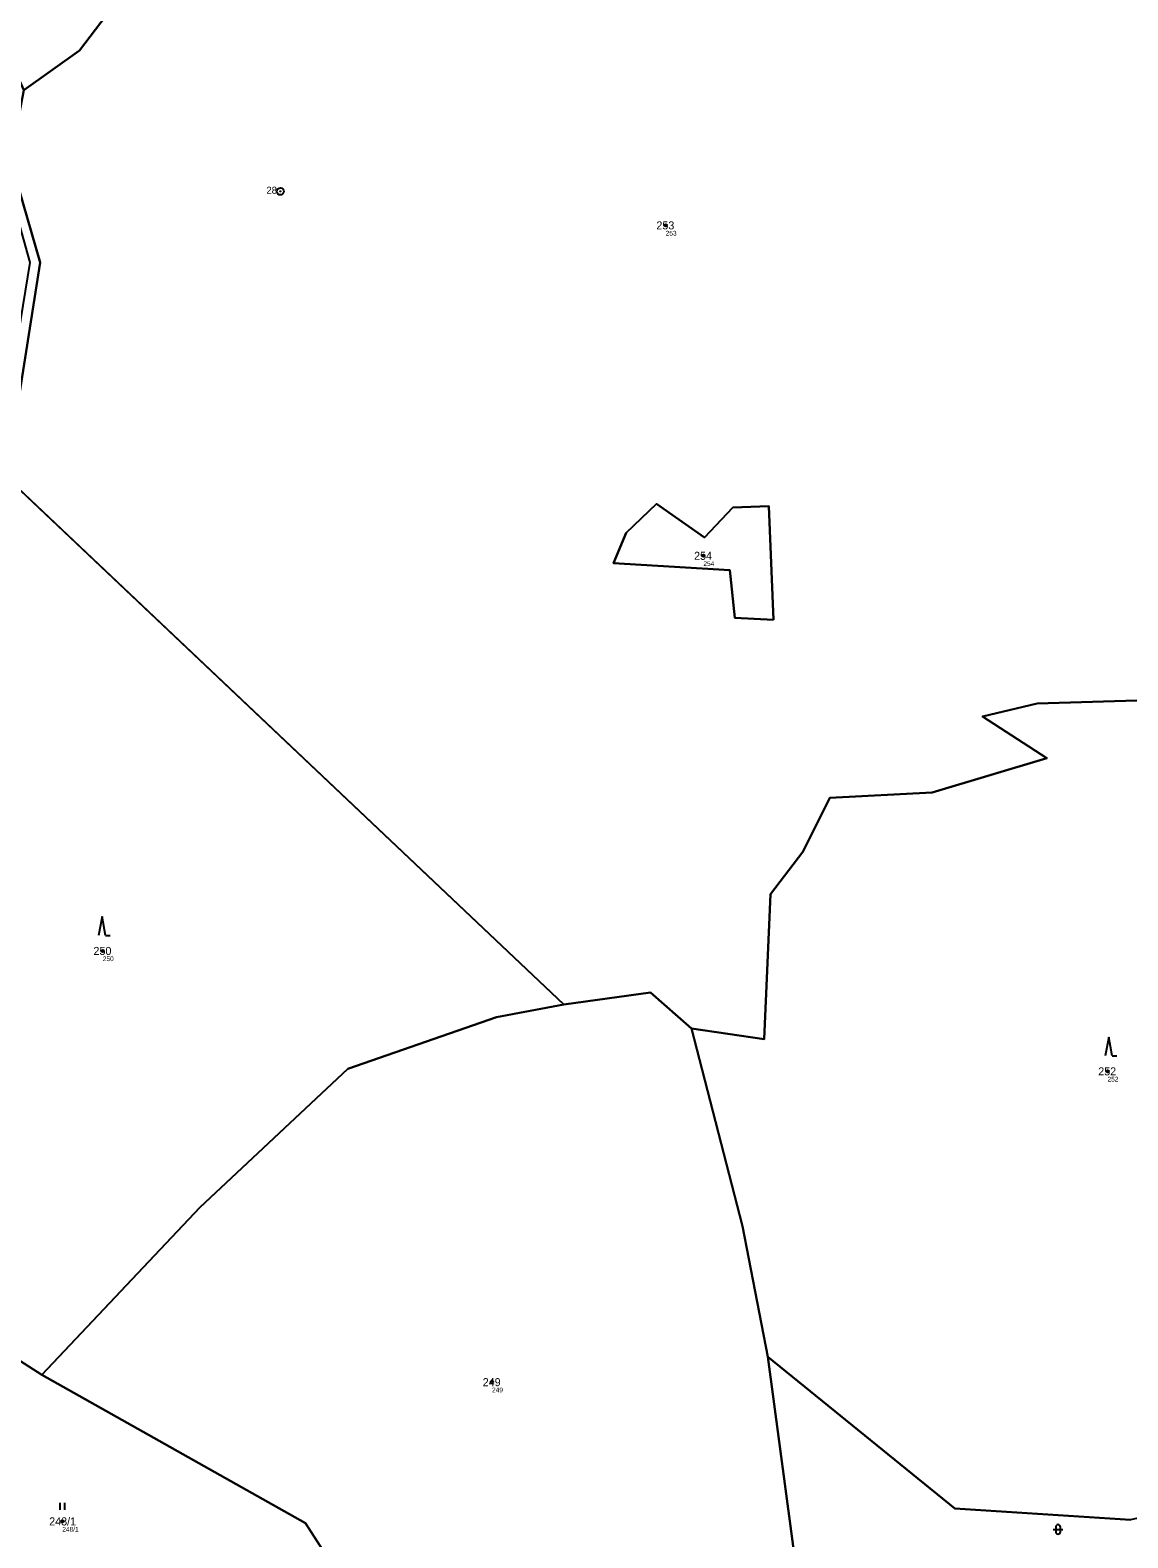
# Model space of a CAD drawing. Extents: x -766177 to -763254, y -1057727 to -1053915.
# Drawn here: x -764321.8 to -764089.6, y -1057405.8 to -1057087 of the extents above; entities that cross this region are included whole.
import ezdxf

# ---------------------------------------------------------------- set-up
doc = ezdxf.new("R2010")
doc.units = 0
for name, color, linetype in [('Vrstva 1', 7, 'Continuous'), ('Vrstva 2', 7, 'Continuous'), ('Vrstva 3', 7, 'Continuous'), ('Vrstva 50', 7, 'Continuous'), ('Vrstva 51', 7, 'Continuous'), ('Vrstva 8', 7, 'Continuous')]:
    doc.layers.add(name, color=color, linetype=linetype)

msp = doc.modelspace()

# ---------------------------------------------------------------- linework, layer by layer
at = {"layer": 'Vrstva 1'}
for p, q in [((-764208.89, -1057293.05), (-764330.95, -1057177.64)), ((-764159.59, -1057413.32), (-764165.78, -1057367.54))]:
    msp.add_line(p, q, dxfattribs=at)
for points in [[(-764257.22, -1057005.74), (-764249.97, -1057010.73), (-764311.34, -1057091.28), (-764323.11, -1057099.69)], [(-764323.11, -1057099.69), (-764325.94, -1057114.45), (-764319.64, -1057136.13), (-764324.02, -1057163.91), (-764330.95, -1057177.64)], [(-764164.56, -1057211.7), (-764172.7, -1057211.26), (-764173.79, -1057201.2), (-764198.4, -1057199.72), (-764195.72, -1057193.3), (-764189.27, -1057187.19), (-764179.14, -1057194.31), (-764173.13, -1057187.9), (-764165.57, -1057187.66), (-764164.56, -1057211.7)], [(-763997.25, -1057214.43), (-764024.05, -1057223.69), (-764044, -1057228.67), (-764046.63, -1057223.72), (-764085.37, -1057228.64), (-764108.79, -1057229.4), (-764120.35, -1057232.16), (-764106.77, -1057240.97), (-764131.01, -1057248.22), (-764152.62, -1057249.32), (-764158.33, -1057260.72), (-764165.17, -1057269.72), (-764166.56, -1057300.36), (-764181.87, -1057298.13)], [(-764181.87, -1057298.13), (-764190.59, -1057290.5), (-764208.89, -1057293.05)], [(-764208.89, -1057293.05), (-764223.11, -1057295.67), (-764254.56, -1057306.64), (-764285.91, -1057335.97), (-764319.34, -1057371.35)], [(-764165.78, -1057367.54), (-764171.13, -1057339.9), (-764181.87, -1057298.13)], [(-764319.34, -1057371.35), (-764342.38, -1057356.59), (-764351.27, -1057349.78)], [(-764067.95, -1057397.29), (-764089.05, -1057402.01), (-764126.17, -1057399.6), (-764165.78, -1057367.54)], [(-764253.82, -1057422.79), (-764256.07, -1057414.34), (-764263.57, -1057402.71), (-764319.34, -1057371.35)]]:
    msp.add_lwpolyline(points, dxfattribs=at)
at = {"layer": 'Vrstva 3'}
for p, q in [((-764306.57, -1057274.4), (-764307.32, -1057278.4)), ((-764305.82, -1057278.4), (-764306.57, -1057274.4)), ((-764305.82, -1057278.4), (-764304.824, -1057278.4)), ((-764093.65, -1057299.91), (-764094.4, -1057303.91)), ((-764092.9, -1057303.91), (-764093.65, -1057299.91)), ((-764092.9, -1057303.91), (-764091.904, -1057303.91)), ((-764315.411, -1057399.88), (-764315.411, -1057398.38)), ((-764314.41, -1057399.88), (-764314.41, -1057398.38)), ((-764105.371, -1057404.011), (-764103.369, -1057404.011)), ((-764104.871, -1057403.511), (-764104.871, -1057404.512)), ((-764103.869, -1057404.512), (-764103.869, -1057403.511))]:
    msp.add_line(p, q, dxfattribs=at)
for centre, start, end in [((-764104.37, -1057403.5109), 0, 180), ((-764104.37, -1057404.5109), 180, 359.9878861)]:
    msp.add_arc(centre, 0.5, start, end, dxfattribs=at)
at = {"layer": 'Vrstva 50'}
for centre in [(-764187.35, -1057128.27994), (-764179.38, -1057198.14994), (-764306.41, -1057281.69994), (-764093.9, -1057307.15994), (-764224.08, -1057372.87994), (-764314.98, -1057402.32994)]:
    msp.add_circle(centre, 0.25, dxfattribs=at)
at = {"layer": 'Vrstva 51'}
for points in [[(-764323.11, -1057099.69), (-764311.34, -1057091.28), (-764249.97, -1057010.73), (-764257.22, -1057005.74), (-764290.43, -1057023.28), (-764319.46, -1057053.82), (-764315.8, -1057063.58), (-764338.61, -1057064.76)], [(-764401.3, -1057030.91), (-764404.96, -1057032.24), (-764367.01, -1057046.95), (-764342.55, -1057065.07), (-764325.24, -1057100.01), (-764327.85, -1057114.71), (-764321.85, -1057136.14), (-764326.34, -1057163.81), (-764333.07, -1057177.74), (-764330.95, -1057177.64), (-764324.02, -1057163.91), (-764319.64, -1057136.13), (-764325.94, -1057114.45), (-764323.11, -1057099.69), (-764338.61, -1057064.76), (-764358.72, -1057048.89), (-764372.99, -1057040.93)], [(-764343.87, -1057215), (-764345.38, -1057242.24), (-764368.77, -1057314.76), (-764370.61, -1057330.22), (-764351.27, -1057349.78), (-764342.38, -1057356.59), (-764319.34, -1057371.35), (-764285.91, -1057335.97), (-764254.56, -1057306.64), (-764223.11, -1057295.67), (-764208.89, -1057293.05), (-764330.95, -1057177.64), (-764336.81, -1057187.19), (-764338.93, -1057193.78)], [(-764164.56, -1057211.7), (-764172.7, -1057211.26), (-764173.79, -1057201.2), (-764198.4, -1057199.72), (-764195.72, -1057193.3), (-764189.27, -1057187.19), (-764179.14, -1057194.31), (-764173.13, -1057187.9), (-764165.57, -1057187.66)], [(-764164.56, -1057211.7), (-764165.57, -1057187.66), (-764173.13, -1057187.9), (-764179.14, -1057194.31), (-764189.27, -1057187.19), (-764195.72, -1057193.3), (-764198.4, -1057199.72), (-764173.79, -1057201.2), (-764172.7, -1057211.26)], [(-764285.91, -1057335.97), (-764319.34, -1057371.35), (-764263.57, -1057402.71), (-764256.07, -1057414.34), (-764253.82, -1057422.79), (-764251.32, -1057432.22), (-764253.46, -1057450.18), (-764250.82, -1057457.98), (-764156.86, -1057426.65), (-764159, -1057416.2), (-764159.59, -1057413.32), (-764165.78, -1057367.54), (-764171.13, -1057339.9), (-764181.87, -1057298.13), (-764190.59, -1057290.5), (-764208.89, -1057293.05), (-764223.11, -1057295.67), (-764254.56, -1057306.64)], [(-764319.34, -1057371.35), (-764342.38, -1057356.59), (-764351.27, -1057349.78), (-764359.13, -1057353.06), (-764357.78, -1057383.9), (-764348.79, -1057403.57), (-764337.64, -1057422.08), (-764334.97, -1057434.81), (-764253.82, -1057422.79), (-764256.07, -1057414.34), (-764263.57, -1057402.71)], [(-763990.95, -1057364.41), (-764067.95, -1057397.29), (-764089.05, -1057402.01), (-764126.17, -1057399.6), (-764165.78, -1057367.54), (-764159.59, -1057413.32), (-764125.46, -1057411.43), (-764087.47, -1057408.35), (-764064.23, -1057405.28), (-764037.37, -1057398.48), (-764014.26, -1057390.97), (-763987.65, -1057375)]]:
    msp.add_lwpolyline(points, close=True, dxfattribs=at)
for points in [[(-764249.97, -1057010.73), (-764311.34, -1057091.28), (-764323.11, -1057099.69)], [(-764330.95, -1057177.64), (-764208.89, -1057293.05), (-764190.59, -1057290.5), (-764181.87, -1057298.13), (-764166.56, -1057300.36), (-764165.17, -1057269.72), (-764158.33, -1057260.72), (-764152.62, -1057249.32), (-764131.01, -1057248.22), (-764106.77, -1057240.97), (-764120.35, -1057232.16), (-764108.79, -1057229.4), (-764085.37, -1057228.64), (-764046.63, -1057223.72), (-764044, -1057228.67), (-764024.05, -1057223.69), (-763997.25, -1057214.43), (-763998.67, -1057200.52), (-764001.73, -1057193.89), (-764017.1, -1057160.56), (-764004.68, -1057160.73), (-764009.63, -1057156.17), (-764051.04, -1057116.07), (-764085.36, -1057081.06)], [(-764325.94, -1057114.45), (-764319.64, -1057136.13), (-764324.02, -1057163.91)], [(-764085.37, -1057228.64), (-764108.79, -1057229.4), (-764120.35, -1057232.16), (-764106.77, -1057240.97), (-764131.01, -1057248.22), (-764152.62, -1057249.32), (-764158.33, -1057260.72), (-764165.17, -1057269.72), (-764166.56, -1057300.36), (-764181.87, -1057298.13), (-764171.13, -1057339.9), (-764165.78, -1057367.54), (-764126.17, -1057399.6), (-764089.05, -1057402.01)]]:
    msp.add_lwpolyline(points, dxfattribs=at)
at = {"layer": 'Vrstva 8'}
for radius in [0.75, 0.03]:
    msp.add_circle((-764268.85, -1057121.09982), radius, dxfattribs=at)

# ---------------------------------------------------------------- texts
at = {"layer": 'Vrstva 2'}
for s, p in [('253', (-764189.324, -1057129.13)), ('254', (-764181.354, -1057199)), ('250', (-764308.384, -1057282.55)), ('252', (-764095.874, -1057308.01)), ('249', (-764226.054, -1057373.73)), ('248/1', (-764317.753, -1057403.18))]:
    msp.add_text(s, height=1.699998, dxfattribs=at).set_placement(p)
at = {"layer": 'Vrstva 50'}
for s, p in [('253', (-764187.35, -1057130.436)), ('254', (-764179.38, -1057200.306)), ('250', (-764306.41, -1057283.856)), ('252', (-764093.9, -1057309.316)), ('249', (-764224.08, -1057375.036)), ('248/1', (-764314.98, -1057404.486))]:
    msp.add_text(s, height=0.999996, dxfattribs=at).set_placement(p)
at = {"layer": 'Vrstva 8'}
msp.add_text('28', height=1.499994, dxfattribs=at).set_placement((-764271.807, -1057121.6))

doc.saveas('drawing.dxf')
